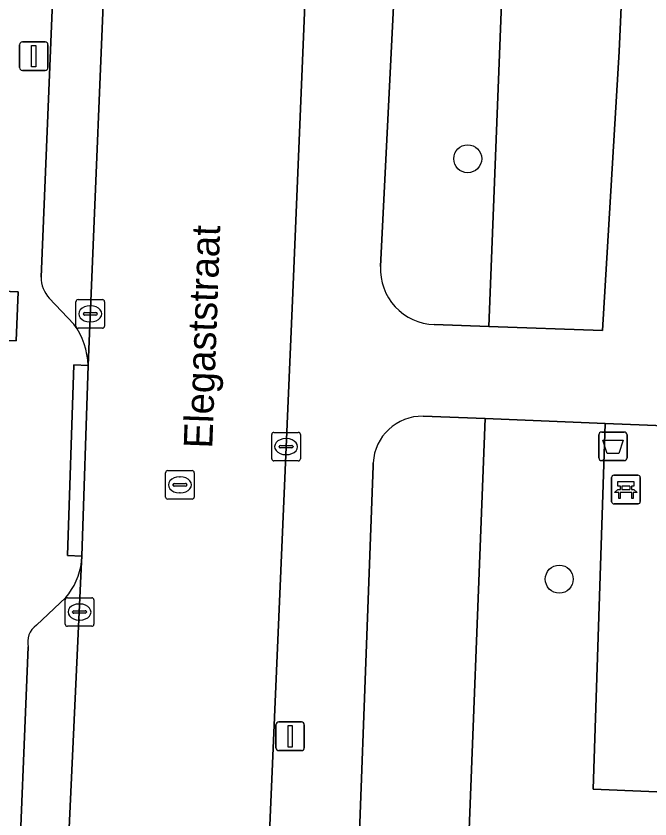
# Model space of a CAD drawing. Extents: x 160077 to 160948, y 386481 to 387498.
# Drawn here: x 160728.23 to 160750.39, y 386817.09 to 386845.16 of the extents above; entities that cross this region are included whole.
import ezdxf

# ---------------------------------------------------------------- set-up
doc = ezdxf.new("R2010")
doc.units = 0
for name, color, linetype in [('IMGEO_Afvalbak', 7, 'Continuous'), ('IMGEO_Bank', 7, 'Continuous'), ('IMGEO_Boom', 7, 'Continuous'), ('IMGEO_Groenvoorziening', 7, 'Continuous'), ('IMGEO_Kolk', 7, 'Continuous'), ('IMGEO_Lichtmast', 7, 'Continuous'), ('IMGEO_Openbare_ruimte_label', 7, 'Continuous'), ('IMGEO_Parkeervlak_open', 7, 'Continuous'), ('IMGEO_Rijbaan_lokaal_open', 7, 'Continuous'), ('IMGEO_Rioolput', 7, 'Continuous'), ('IMGEO_Voetpad_gesloten', 7, 'Continuous'), ('IMGEO_Voetpad_open', 7, 'Continuous')]:
    doc.layers.add(name, color=color, linetype=linetype)

msp = doc.modelspace()

# ---------------------------------------------------------------- linework, layer by layer
at = {"layer": 'IMGEO_Afvalbak'}
for p, q in [((160748.604, 386829.72), (160748.604, 386830.52)), ((160748.604, 386830.52), (160748.604, 386829.72)), ((160748.704, 386830.62), (160749.494, 386830.62)), ((160749.494, 386830.62), (160748.704, 386830.62)), ((160749.594, 386830.52), (160749.594, 386829.72)), ((160749.594, 386829.72), (160749.594, 386830.52)), ((160749.494, 386829.62), (160748.704, 386829.62)), ((160748.704, 386829.62), (160749.494, 386829.62))]:
    msp.add_line(p, q, dxfattribs=at)
msp.add_lwpolyline([(160748.747, 386830.334), (160749.451, 386830.334), (160749.302, 386829.864), (160748.896, 386829.864), (160748.747, 386830.334)], dxfattribs=at)
for centre, start, end in [((160748.704, 386830.52), 90, 180), ((160748.704, 386830.52), 90, 180), ((160749.494, 386830.52), 0, 90), ((160749.494, 386830.52), 360, 90), ((160748.704, 386829.72), 180, 270), ((160748.704, 386829.72), 180, 270), ((160749.494, 386829.72), 270, 0), ((160749.494, 386829.72), 270, 0)]:
    msp.add_arc(centre, 0.1, start, end, dxfattribs=at)
at = {"layer": 'IMGEO_Bank'}
for p, q in [((160749.053, 386828.185), (160749.053, 386829.026)), ((160749.053, 386829.026), (160749.053, 386828.185)), ((160749.128, 386829.11), (160749.969, 386829.11)), ((160749.969, 386829.11), (160749.128, 386829.11)), ((160750.053, 386829.035), (160750.053, 386828.194)), ((160750.053, 386828.194), (160750.053, 386829.035)), ((160749.362, 386828.616), (160749.362, 386828.722)), ((160749.406, 386828.722), (160749.406, 386828.616)), ((160749.694, 386828.728), (160749.412, 386828.728)), ((160749.7, 386828.616), (160749.7, 386828.722)), ((160749.744, 386828.722), (160749.744, 386828.616)), ((160749.75, 386828.508), (160749.357, 386828.508)), ((160749.412, 386828.61), (160749.694, 386828.61)), ((160749.978, 386828.11), (160749.137, 386828.11)), ((160749.137, 386828.11), (160749.978, 386828.11))]:
    msp.add_line(p, q, dxfattribs=at)
for points in [[(160749.356, 386828.728), (160749.27, 386828.728), (160749.27, 386828.889), (160749.833, 386828.889), (160749.833, 386828.728), (160749.75, 386828.728)], [(160749.3, 386828.508), (160749.158, 386828.508), (160749.27, 386828.61), (160749.356, 386828.61)], [(160749.35, 386828.501), (160749.35, 386828.294), (160749.307, 386828.294), (160749.307, 386828.501)], [(160749.75, 386828.61), (160749.833, 386828.61), (160749.945, 386828.508), (160749.806, 386828.508)], [(160749.8, 386828.501), (160749.8, 386828.294), (160749.756, 386828.294), (160749.756, 386828.501)]]:
    msp.add_lwpolyline(points, dxfattribs=at)
for centre, radius, start, end in [((160749.131, 386829.032), 0.0779, 92.4484, 184.2845), ((160749.131, 386829.032), 0.0779, 92.4484, 184.2845), ((160749.975, 386829.032), 0.0779, 2.4484, 94.2845), ((160749.975, 386829.032), 0.0779, 2.4484, 94.2845), ((160749.355, 386828.721), 0.00671, 2.8957, 87.1043), ((160749.412, 386828.721), 0.00671, 92.8957, 177.1043), ((160749.694, 386828.721), 0.00671, 2.8957, 87.1043), ((160749.751, 386828.721), 0.00671, 92.8957, 177.1043), ((160749.3, 386828.501), 0.00671, 2.8957, 87.1043), ((160749.357, 386828.501), 0.00671, 92.8957, 177.1043), ((160749.355, 386828.617), 0.00671, 272.8957, 357.1043), ((160749.412, 386828.617), 0.00671, 182.8957, 267.1043), ((160749.694, 386828.617), 0.00671, 272.8957, 357.1043), ((160749.751, 386828.617), 0.00671, 182.8957, 267.1043), ((160749.749, 386828.501), 0.00671, 2.8957, 87.1043), ((160749.806, 386828.501), 0.00671, 92.8957, 177.1043), ((160749.131, 386828.188), 0.0779, 182.4484, 274.2845), ((160749.131, 386828.188), 0.0779, 182.4484, 274.2845), ((160749.975, 386828.188), 0.0779, 272.4484, 4.2845), ((160749.975, 386828.188), 0.0779, 272.4484, 4.2845)]:
    msp.add_arc(centre, radius, start, end, dxfattribs=at)
at = {"layer": 'IMGEO_Boom'}
for centre in [(160744.021, 386840.173), (160747.22, 386825.476)]:
    msp.add_circle(centre, 0.489, dxfattribs=at)
at = {"layer": 'IMGEO_Groenvoorziening'}
for points in [[(160742.85, 386834.376), (160744.755, 386834.309), (160745.548, 386854.542), (160741.81, 386854.713), (160741.474, 386846.451), (160740.969, 386836.412)], [(160765.678, 386812.53), (160743.938, 386813.427), (160744.63, 386831.089), (160742.465, 386831.174)], [(160740.719, 386829.543), (160740.717, 386829.434), (160739.978, 386809.771), (160739.98, 386809.608), (160739.997, 386809.445), (160740.028, 386809.285), (160740.073, 386809.128), (160740.132, 386808.976), (160740.205, 386808.829), (160740.29, 386808.69), (160740.387, 386808.559), (160740.496, 386808.437), (160740.615, 386808.326), (160740.744, 386808.225), (160740.881, 386808.136), (160741.026, 386808.06), (160741.176, 386807.997), (160741.332, 386807.948), (160741.491, 386807.913), (160741.653, 386807.892), (160741.724, 386807.888), (160763.518, 386806.977)]]:
    msp.add_lwpolyline(points, dxfattribs=at)
for points in [[(160744.755, 386834.309), (160748.737, 386834.169), (160749.317, 386843.921), (160749.596, 386850.147), (160747.622, 386850.215), (160747.848, 386854.436), (160745.548, 386854.542)], [(160765.905, 386817.399), (160748.408, 386818.134), (160748.825, 386830.923), (160744.63, 386831.089), (160743.938, 386813.427), (160765.678, 386812.53)]]:
    msp.add_lwpolyline(points, close=True, dxfattribs=at)
for centre, radius, start, end in [((160742.918, 386836.326), 1.951, 177.471, 267.9969), ((160742.427, 386829.464), 1.71, 88.7405, 177.3588)]:
    msp.add_arc(centre, radius, start, end, dxfattribs=at)
at = {"layer": 'IMGEO_Kolk'}
for p, q in [((160730.326, 386834.325), (160730.326, 386835.177)), ((160730.401, 386835.251), (160731.253, 386835.251)), ((160731.327, 386835.177), (160731.327, 386834.325)), ((160730.814, 386835.031), (160730.839, 386835.031)), ((160730.585, 386834.745), (160730.585, 386834.757)), ((160731.023, 386834.708), (160730.625, 386834.708)), ((160730.628, 386834.794), (160731.026, 386834.794)), ((160731.069, 386834.757), (160731.069, 386834.745)), ((160730.837, 386834.471), (160730.812, 386834.471)), ((160731.253, 386834.251), (160730.401, 386834.251)), ((160737.171, 386829.683), (160737.171, 386830.535)), ((160737.246, 386830.609), (160738.098, 386830.609)), ((160737.659, 386830.389), (160737.684, 386830.389)), ((160738.172, 386830.535), (160738.172, 386829.683)), ((160737.43, 386830.103), (160737.43, 386830.115)), ((160737.473, 386830.152), (160737.871, 386830.152)), ((160737.914, 386830.115), (160737.914, 386830.103)), ((160737.868, 386830.066), (160737.47, 386830.066)), ((160737.682, 386829.829), (160737.657, 386829.829)), ((160738.098, 386829.609), (160737.246, 386829.609)), ((160730.025, 386824.828), (160730.877, 386824.828)), ((160729.95, 386823.902), (160729.95, 386824.754)), ((160730.438, 386824.608), (160730.463, 386824.608)), ((160730.951, 386824.754), (160730.951, 386823.902)), ((160730.209, 386824.322), (160730.209, 386824.334)), ((160730.647, 386824.285), (160730.249, 386824.285)), ((160730.252, 386824.371), (160730.65, 386824.371)), ((160730.693, 386824.334), (160730.693, 386824.322)), ((160730.461, 386824.048), (160730.436, 386824.048)), ((160730.877, 386823.828), (160730.025, 386823.828))]:
    msp.add_line(p, q, dxfattribs=at)
for points in [[(160730.326, 386834.325), (160730.326, 386835.177)], [(160730.401, 386835.251), (160731.253, 386835.251)], [(160731.327, 386835.177), (160731.327, 386834.325)], [(160731.253, 386834.251), (160730.401, 386834.251)], [(160737.171, 386829.683), (160737.171, 386830.535)], [(160737.246, 386830.609), (160738.098, 386830.609)], [(160738.172, 386830.535), (160738.172, 386829.683)], [(160738.098, 386829.609), (160737.246, 386829.609)], [(160730.025, 386824.828), (160730.877, 386824.828)], [(160729.95, 386823.902), (160729.95, 386824.754)], [(160730.951, 386824.754), (160730.951, 386823.902)], [(160730.877, 386823.828), (160730.025, 386823.828)]]:
    msp.add_lwpolyline(points, dxfattribs=at)
for centre, radius, start, end in [((160730.403, 386835.175), 0.0765, 91.552, 178.448), ((160730.403, 386835.175), 0.0765, 91.552, 178.448), ((160731.251, 386835.175), 0.0765, 1.552, 88.448), ((160731.251, 386835.175), 0.0765, 1.552, 88.448), ((160730.625, 386834.754), 0.0403, 85.8775, 175.7526), ((160730.622, 386834.744), 0.0366, 178.938, 274.7102), ((160731.026, 386834.751), 0.043, 264.8664, 352.4533), ((160731.03, 386834.756), 0.0386, 1.7309, 96.639), ((160730.403, 386834.327), 0.0765, 181.552, 268.448), ((160730.403, 386834.327), 0.0765, 181.552, 268.448), ((160731.251, 386834.327), 0.0765, 271.552, 358.448), ((160731.251, 386834.327), 0.0765, 271.552, 358.448), ((160737.248, 386830.533), 0.0765, 91.552, 178.448), ((160737.248, 386830.533), 0.0765, 91.552, 178.448), ((160738.096, 386830.533), 0.0765, 1.552, 88.448), ((160738.096, 386830.533), 0.0765, 1.552, 88.448), ((160737.47, 386830.112), 0.0403, 85.8775, 175.7526), ((160737.467, 386830.102), 0.0366, 178.938, 274.7102), ((160737.871, 386830.109), 0.043, 264.8664, 352.4533), ((160737.875, 386830.114), 0.0386, 1.7309, 96.639), ((160737.248, 386829.685), 0.0765, 181.552, 268.448), ((160737.248, 386829.685), 0.0765, 181.552, 268.448), ((160738.096, 386829.685), 0.0765, 271.552, 358.448), ((160738.096, 386829.685), 0.0765, 271.552, 358.448), ((160730.027, 386824.752), 0.0765, 91.552, 178.448), ((160730.027, 386824.752), 0.0765, 91.552, 178.448), ((160730.875, 386824.752), 0.0765, 1.552, 88.448), ((160730.875, 386824.752), 0.0765, 1.552, 88.448), ((160730.249, 386824.331), 0.0403, 85.8775, 175.7526), ((160730.246, 386824.321), 0.0366, 178.938, 274.7102), ((160730.65, 386824.328), 0.043, 264.8664, 352.4533), ((160730.654, 386824.333), 0.0386, 1.7309, 96.639), ((160730.027, 386823.904), 0.0765, 181.552, 268.448), ((160730.027, 386823.904), 0.0765, 181.552, 268.448), ((160730.875, 386823.904), 0.0765, 271.552, 358.448), ((160730.875, 386823.904), 0.0765, 271.552, 358.448)]:
    msp.add_arc(centre, radius, start, end, dxfattribs=at)
for centre, major_axis, ratio, start_param, end_param in [((160730.813, 386834.751), (-0.387, 0.002), 0.722429, 4.712389, 7.853982), ((160730.838, 386834.751), (-0.39, 0.002), 0.717154, 1.570796, 4.712389), ((160737.658, 386830.109), (-0.387, 0.002), 0.722429, 4.712389, 7.853982), ((160737.683, 386830.109), (-0.39, 0.002), 0.717154, 1.570796, 4.712389), ((160730.437, 386824.328), (-0.387, 0.002), 0.722429, 4.712389, 7.853982), ((160730.462, 386824.328), (-0.39, 0.002), 0.717154, 1.570796, 4.712389)]:
    msp.add_ellipse(centre, major_axis=major_axis, ratio=ratio, start_param=start_param, end_param=end_param, dxfattribs=at)
at = {"layer": 'IMGEO_Lichtmast'}
for p, q in [((160728.355, 386843.361), (160728.355, 386844.161)), ((160728.355, 386844.161), (160728.355, 386843.361)), ((160728.455, 386844.261), (160729.245, 386844.261)), ((160729.245, 386844.261), (160728.455, 386844.261)), ((160729.345, 386844.161), (160729.345, 386843.361)), ((160729.345, 386843.361), (160729.345, 386844.161)), ((160729.245, 386843.261), (160728.455, 386843.261)), ((160728.455, 386843.261), (160729.245, 386843.261)), ((160737.319, 386819.583), (160737.319, 386820.383)), ((160737.319, 386820.383), (160737.319, 386819.583)), ((160737.419, 386820.483), (160738.209, 386820.483)), ((160738.209, 386820.483), (160737.419, 386820.483)), ((160738.309, 386820.383), (160738.309, 386819.583)), ((160738.309, 386819.583), (160738.309, 386820.383)), ((160738.209, 386819.483), (160737.419, 386819.483)), ((160737.419, 386819.483), (160738.209, 386819.483))]:
    msp.add_line(p, q, dxfattribs=at)
for points in [[(160728.775, 386844.136), (160728.925, 386844.136), (160728.925, 386843.386), (160728.775, 386843.386), (160728.775, 386844.136)], [(160737.739, 386820.358), (160737.889, 386820.358), (160737.889, 386819.608), (160737.739, 386819.608), (160737.739, 386820.358)]]:
    msp.add_lwpolyline(points, dxfattribs=at)
for centre, start, end in [((160728.455, 386844.161), 90, 180), ((160728.455, 386844.161), 90, 180), ((160729.245, 386844.161), 0, 90), ((160729.245, 386844.161), 360, 90), ((160728.455, 386843.361), 180, 270), ((160728.455, 386843.361), 180, 270), ((160729.245, 386843.361), 270, 0), ((160729.245, 386843.361), 270, 0), ((160737.419, 386820.383), 90, 180), ((160737.419, 386820.383), 90, 180), ((160738.209, 386820.383), 0, 90), ((160738.209, 386820.383), 360, 90), ((160737.419, 386819.583), 180, 270), ((160737.419, 386819.583), 180, 270), ((160738.209, 386819.583), 270, 0), ((160738.209, 386819.583), 270, 0)]:
    msp.add_arc(centre, 0.1, start, end, dxfattribs=at)
at = {"layer": 'IMGEO_Parkeervlak_open'}
for points in [[(160730.756, 386832.948), (160731.446, 386849.507), (160731.567, 386852.404), (160732.012, 386863.07)], [(160730.099, 386860.119), (160729.108, 386836.034)], [(160729.39, 386835.296), (160730.256, 386834.393)], [(160729.828, 386811.253), (160730.523, 386826.082)], [(160729.968, 386824.831), (160728.948, 386823.864)], [(160728.66, 386823.107), (160728.267, 386813.7)]]:
    msp.add_lwpolyline(points, dxfattribs=at)
for centre, radius, start, end in [((160730.216, 386836.035), 1.108, 180.0281, 221.797), ((160728.074, 386832.829), 2.685, 2.541, 35.6324), ((160728.181, 386826.372), 2.36, 319.2209, 352.9306), ((160729.336, 386823.283), 0.699, 123.7631, 194.5784)]:
    msp.add_arc(centre, radius, start, end, dxfattribs=at)
at = {"layer": 'IMGEO_Rijbaan_lokaal_open'}
msp.add_lwpolyline([(160736.852, 386810.98), (160736.858, 386811.204), (160737.89, 386835.213), (160738.474, 386849.207), (160731.446, 386849.507), (160730.756, 386832.948), (160730.531, 386826.285), (160730.523, 386826.082), (160729.828, 386811.253)], close=True, dxfattribs=at)
at = {"layer": 'IMGEO_Rioolput'}
for p, q in [((160733.534, 386829.273), (160734.386, 386829.273)), ((160733.459, 386828.347), (160733.459, 386829.199)), ((160733.947, 386829.053), (160733.972, 386829.053)), ((160734.46, 386829.199), (160734.46, 386828.347)), ((160733.718, 386828.767), (160733.718, 386828.779)), ((160734.156, 386828.73), (160733.758, 386828.73)), ((160733.761, 386828.816), (160734.159, 386828.816)), ((160734.202, 386828.779), (160734.202, 386828.767)), ((160733.97, 386828.493), (160733.945, 386828.493)), ((160734.386, 386828.273), (160733.534, 386828.273))]:
    msp.add_line(p, q, dxfattribs=at)
for points in [[(160733.534, 386829.273), (160734.386, 386829.273)], [(160733.459, 386828.347), (160733.459, 386829.199)], [(160734.46, 386829.199), (160734.46, 386828.347)], [(160734.386, 386828.273), (160733.534, 386828.273)]]:
    msp.add_lwpolyline(points, dxfattribs=at)
for centre, radius, start, end in [((160733.536, 386829.197), 0.0765, 91.552, 178.448), ((160733.536, 386829.197), 0.0765, 91.552, 178.448), ((160734.384, 386829.197), 0.0765, 1.552, 88.448), ((160734.384, 386829.197), 0.0765, 1.552, 88.448), ((160733.758, 386828.776), 0.0403, 85.8775, 175.7526), ((160733.755, 386828.766), 0.0366, 178.938, 274.7102), ((160734.159, 386828.773), 0.043, 264.8664, 352.4533), ((160734.163, 386828.778), 0.0386, 1.7309, 96.639), ((160733.536, 386828.349), 0.0765, 181.552, 268.448), ((160733.536, 386828.349), 0.0765, 181.552, 268.448), ((160734.384, 386828.349), 0.0765, 271.552, 358.448), ((160734.384, 386828.349), 0.0765, 271.552, 358.448)]:
    msp.add_arc(centre, radius, start, end, dxfattribs=at)
for centre, major_axis, ratio, start_param, end_param in [((160733.946, 386828.773), (-0.387, 0.002), 0.722429, 4.712389, 7.853982), ((160733.971, 386828.773), (-0.39, 0.002), 0.717154, 1.570796, 4.712389)]:
    msp.add_ellipse(centre, major_axis=major_axis, ratio=ratio, start_param=start_param, end_param=end_param, dxfattribs=at)
at = {"layer": 'IMGEO_Voetpad_gesloten'}
msp.add_lwpolyline([(160728.309, 386835.522), (160726.589, 386835.592), (160726.519, 386833.873), (160728.239, 386833.803)], close=True, dxfattribs=at)
at = {"layer": 'IMGEO_Voetpad_open'}
for points in [[(160729.108, 386836.034), (160730.099, 386860.119)], [(160740.969, 386836.412), (160741.474, 386846.451), (160741.81, 386854.713), (160745.548, 386854.542), (160747.848, 386854.436), (160747.622, 386850.215), (160749.596, 386850.147), (160749.317, 386843.921)], [(160738.474, 386849.207), (160737.89, 386835.213), (160736.858, 386811.204), (160736.852, 386810.98), (160736.873, 386810.43), (160736.943, 386809.883), (160737.062, 386809.345), (160737.228, 386808.82), (160737.44, 386808.312), (160737.697, 386807.825), (160737.997, 386807.362), (160738.337, 386806.929), (160738.714, 386806.527), (160739.125, 386806.161), (160739.567, 386805.832), (160740.037, 386805.545), (160740.531, 386805.301), (160741.045, 386805.102), (160741.574, 386804.949), (160742.115, 386804.845), (160742.663, 386804.789), (160742.768, 386804.784), (160744.509, 386804.715), (160774.115, 386803.537)], [(160749.317, 386843.921), (160748.737, 386834.169), (160744.755, 386834.309), (160742.85, 386834.376)], [(160730.256, 386834.393), (160729.39, 386835.296)], [(160730.523, 386826.082), (160730.531, 386826.285), (160730.032, 386826.301), (160730.257, 386832.964), (160730.756, 386832.948)], [(160742.465, 386831.174), (160744.63, 386831.089), (160748.825, 386830.923), (160764.513, 386830.304), (160764.622, 386830.296), (160764.798, 386830.27), (160764.97, 386830.229), (160765.139, 386830.173), (160765.301, 386830.101), (160765.457, 386830.016), (160765.604, 386829.917), (160765.742, 386829.805), (160765.87, 386829.681), (160765.985, 386829.547), (160766.089, 386829.402), (160766.179, 386829.249), (160766.255, 386829.089), (160766.316, 386828.922), (160766.362, 386828.75), (160766.393, 386828.576)], [(160763.518, 386806.977), (160741.724, 386807.888), (160741.653, 386807.892), (160741.491, 386807.913), (160741.332, 386807.948), (160741.176, 386807.997), (160741.026, 386808.06), (160740.881, 386808.136), (160740.744, 386808.225), (160740.615, 386808.326), (160740.496, 386808.437), (160740.387, 386808.559), (160740.29, 386808.69), (160740.205, 386808.829), (160740.132, 386808.976), (160740.073, 386809.128), (160740.028, 386809.285), (160739.997, 386809.445), (160739.98, 386809.608), (160739.978, 386809.771), (160740.717, 386829.434), (160740.719, 386829.543)], [(160728.948, 386823.864), (160729.968, 386824.831)], [(160728.267, 386813.7), (160728.66, 386823.107)]]:
    msp.add_lwpolyline(points, dxfattribs=at)
for points in [[(160728.309, 386835.522), (160728.239, 386833.803), (160726.519, 386833.873), (160726.589, 386835.592)], [(160730.756, 386832.948), (160730.257, 386832.964), (160730.032, 386826.301), (160730.531, 386826.285)], [(160766.408, 386828.399), (160766.393, 386828.576), (160766.362, 386828.75), (160766.316, 386828.922), (160766.255, 386829.089), (160766.179, 386829.249), (160766.089, 386829.402), (160765.985, 386829.547), (160765.87, 386829.681), (160765.742, 386829.805), (160765.604, 386829.917), (160765.457, 386830.016), (160765.301, 386830.101), (160765.139, 386830.173), (160764.97, 386830.229), (160764.798, 386830.27), (160764.622, 386830.296), (160764.513, 386830.304), (160748.825, 386830.923), (160748.408, 386818.134), (160765.905, 386817.399), (160766.407, 386828.221)]]:
    msp.add_lwpolyline(points, close=True, dxfattribs=at)
for centre, radius, start, end in [((160742.918, 386836.326), 1.951, 177.471, 267.9969), ((160730.216, 386836.035), 1.108, 180.0281, 221.797), ((160728.074, 386832.829), 2.685, 2.541, 35.6324), ((160742.427, 386829.464), 1.71, 88.7405, 177.3588), ((160728.181, 386826.372), 2.36, 319.2209, 352.9306), ((160729.336, 386823.283), 0.699, 123.7631, 194.5784)]:
    msp.add_arc(centre, radius, start, end, dxfattribs=at)

# ---------------------------------------------------------------- texts
at = {"layer": 'IMGEO_Openbare_ruimte_label'}
msp.add_text('Elegaststraat', height=1, rotation=87.9362, dxfattribs=at).set_placement((160735.09, 386830.035))

doc.saveas('drawing.dxf')
